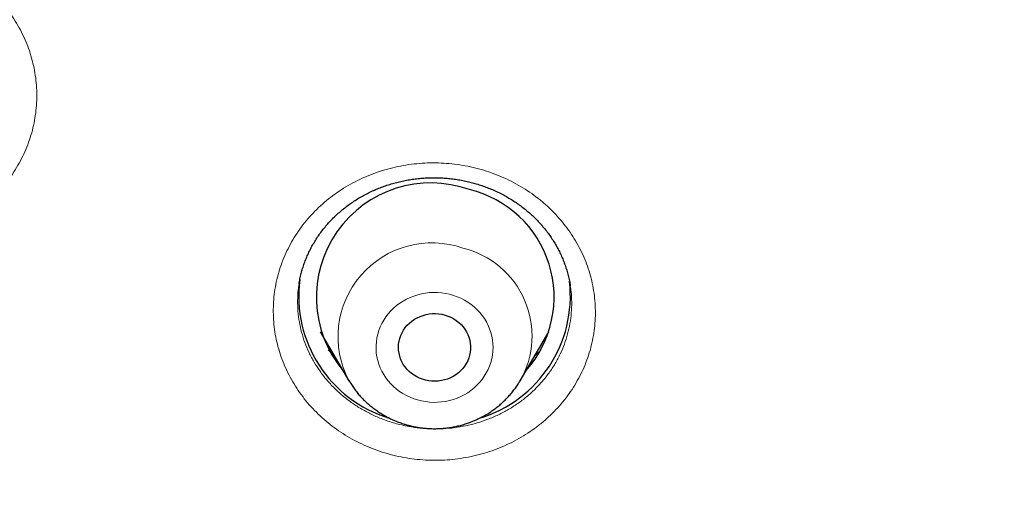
# Model space of a CAD drawing. Header units: millimetres. Extents: x 8 to 436, y 12 to 764.
# Tile 471 of 656: x 216 to 228, y 673 to 679. Entities that reach past the tile are written whole.
import ezdxf

# ---------------------------------------------------------------- set-up
doc = ezdxf.new("R2010")
doc.units = ezdxf.units.MM

msp = doc.modelspace()

# ---------------------------------------------------------------- linework, layer by layer
at = {"color": 7, "linetype": 'Continuous', "lineweight": 30}
for p, q in [((222.518, 675.594), (222.517, 675.598)), ((219.395, 675.022), (219.754, 674.412)), ((221.894, 674.412), (222.253, 675.022)), ((221.894, 674.412), (221.892, 674.409))]:
    msp.add_line(p, q, dxfattribs=at)
at = {"color": 252, "linetype": 'Continuous', "lineweight": 0}
msp.add_line((221.892, 674.409), (221.883, 674.394), dxfattribs=at)
at = {"color": 252, "linetype": 'Continuous', "lineweight": 0, "flags": 128}
msp.add_lwpolyline([(220.612, 674.171), (220.661, 674.159), (220.71, 674.15), (220.76, 674.144), (220.811, 674.141), (220.861, 674.142), (220.911, 674.146), (220.961, 674.153), (221.01, 674.164), (221.059, 674.178), (221.106, 674.194), (221.152, 674.214), (221.196, 674.237), (221.238, 674.262), (221.279, 674.291), (221.317, 674.321), (221.353, 674.355), (221.387, 674.39), (221.417, 674.427), (221.445, 674.467), (221.47, 674.508), (221.492, 674.551), (221.511, 674.595), (221.527, 674.64), (221.539, 674.686), (221.547, 674.732), (221.553, 674.78), (221.554, 674.827), (221.553, 674.874), (221.548, 674.921), (221.539, 674.968), (221.527, 675.014), (221.512, 675.059), (221.493, 675.103), (221.471, 675.146), (221.446, 675.187), (221.418, 675.227), (221.388, 675.264), (221.354, 675.3), (221.318, 675.333), (221.28, 675.364), (221.24, 675.392), (221.197, 675.418), (221.153, 675.441), (221.107, 675.46), (221.06, 675.477), (221.012, 675.491), (220.963, 675.502), (220.913, 675.509), (220.863, 675.513), (220.812, 675.514), (220.762, 675.512), (220.712, 675.506), (220.662, 675.497), (220.614, 675.485), (220.566, 675.47), (220.519, 675.451), (220.474, 675.43), (220.431, 675.406), (220.389, 675.379), (220.35, 675.35), (220.313, 675.318), (220.278, 675.283), (220.246, 675.247), (220.216, 675.208), (220.19, 675.168), (220.166, 675.126), (220.146, 675.083), (220.129, 675.038), (220.115, 674.993), (220.105, 674.946), (220.098, 674.899), (220.094, 674.852), (220.094, 674.805), (220.097, 674.757), (220.104, 674.711), (220.115, 674.664), (220.128, 674.619), (220.145, 674.574), (220.166, 674.531), (220.189, 674.489), (220.215, 674.448), (220.245, 674.41), (220.277, 674.373), (220.311, 674.339), (220.349, 674.307), (220.388, 674.277), (220.429, 674.25), (220.473, 674.226), (220.518, 674.205), (220.564, 674.186), (220.612, 674.171)], dxfattribs=at)
at = {"color": 7, "linetype": 'Continuous', "lineweight": 30, "flags": 128}
msp.add_lwpolyline([(220.955, 675.232), (220.992, 675.22), (221.028, 675.204), (221.063, 675.186), (221.096, 675.165), (221.126, 675.141), (221.155, 675.114), (221.18, 675.086), (221.203, 675.055), (221.223, 675.023), (221.24, 674.989), (221.254, 674.954), (221.264, 674.918), (221.27, 674.881), (221.274, 674.843), (221.273, 674.806), (221.27, 674.769), (221.262, 674.732), (221.252, 674.696), (221.238, 674.661), (221.22, 674.627), (221.2, 674.595), (221.177, 674.565), (221.15, 674.537), (221.122, 674.511), (221.091, 674.487), (221.058, 674.466), (221.023, 674.448), (220.986, 674.433), (220.949, 674.421), (220.91, 674.413), (220.871, 674.407), (220.831, 674.405), (220.791, 674.406), (220.752, 674.41), (220.713, 674.418), (220.674, 674.429), (220.638, 674.443), (220.602, 674.46), (220.568, 674.48), (220.537, 674.502), (220.507, 674.527), (220.48, 674.555), (220.456, 674.585), (220.434, 674.616), (220.416, 674.649), (220.401, 674.684), (220.389, 674.72), (220.381, 674.756), (220.376, 674.793), (220.374, 674.831), (220.376, 674.868), (220.382, 674.905), (220.391, 674.941), (220.403, 674.977), (220.419, 675.011), (220.438, 675.044), (220.459, 675.076), (220.484, 675.105), (220.512, 675.132), (220.541, 675.157), (220.574, 675.179), (220.608, 675.198), (220.643, 675.215), (220.68, 675.228), (220.719, 675.239), (220.758, 675.246), (220.797, 675.25), (220.837, 675.25), (220.877, 675.248), (220.916, 675.242), (220.955, 675.232)], dxfattribs=at)
at = {"color": 7, "linetype": 'Continuous', "lineweight": 30}
for centre, radius, start, end in [((220.777, 675.454), 1.429, 70.2785, 219.8162), ((220.935, 675.456), 1.382, 318.4238, 76.4058), ((220.72, 675.468), 1.592, 172.5165, 253.1007), ((220.924, 675.471), 1.596, 286.7775, 6.5929)]:
    msp.add_arc(centre, radius, start, end, dxfattribs=at)
at = {"color": 252, "linetype": 'Continuous', "lineweight": 0}
for centre, radius, start, end in [((220.793, 674.96), 1.174, 70.7931, 207.7904), ((220.91, 674.97), 1.131, 330.4337, 76.2523)]:
    msp.add_arc(centre, radius, start, end, dxfattribs=at)
at = {"color": 7, "linetype": 'Continuous', "lineweight": 30}
for points, knots in [([(228.82, 667.839), (227.618, 667.945), (225.213, 668.158), (221.655, 668.822), (218.163, 669.733), (214.788, 670.9), (211.549, 672.303), (208.463, 673.927), (205.522, 675.774), (202.745, 677.831), (200.147, 680.088), (197.747, 682.528), (195.557, 685.138), (193.592, 687.902), (191.863, 690.802), (190.383, 693.82), (189.158, 696.939), (188.198, 700.138), (187.508, 703.397), (187.093, 706.698), (186.954, 710.019), (187.093, 713.34), (187.508, 716.641), (188.198, 719.901), (189.158, 723.1), (190.383, 726.218), (191.863, 729.236), (193.592, 732.136), (195.557, 734.9), (197.747, 737.51), (200.147, 739.951), (202.745, 742.207), (205.522, 744.265), (208.463, 746.111), (211.549, 747.735), (214.762, 749.127), (218.08, 750.277), (221.484, 751.179), (224.953, 751.828), (228.466, 752.218), (232, 752.349), (235.534, 752.218), (239.047, 751.828), (242.516, 751.179), (245.92, 750.277), (249.238, 749.127), (252.451, 747.735), (255.537, 746.111), (258.478, 744.265), (261.255, 742.207), (263.853, 739.951), (266.253, 737.51), (268.443, 734.9), (270.408, 732.136), (272.137, 729.236), (273.617, 726.218), (274.842, 723.1), (275.802, 719.901), (276.492, 716.641), (276.907, 713.34), (277.046, 710.019), (276.907, 706.698), (276.492, 703.397), (275.802, 700.138), (274.842, 696.939), (273.617, 693.82), (272.137, 690.802), (270.408, 687.902), (268.443, 685.138), (266.253, 682.528), (263.853, 680.088), (261.255, 677.831), (258.478, 675.774), (255.537, 673.927), (252.451, 672.303), (249.212, 670.9), (245.837, 669.733), (242.345, 668.822), (238.787, 668.158), (236.382, 667.945), (235.18, 667.839)], [0, 0, 0, 0, 0.013106, 0.026212, 0.039318, 0.052424, 0.065212, 0.078, 0.090788, 0.103576, 0.116364, 0.129151, 0.141939, 0.154727, 0.167515, 0.180303, 0.193091, 0.205879, 0.218667, 0.231454, 0.244242, 0.25703, 0.269818, 0.282606, 0.295394, 0.308182, 0.32097, 0.333758, 0.346545, 0.359333, 0.372121, 0.384909, 0.397697, 0.410485, 0.423273, 0.436061, 0.448848, 0.461636, 0.474424, 0.487212, 0.5, 0.512788, 0.525576, 0.538364, 0.551152, 0.563939, 0.576727, 0.589515, 0.602303, 0.615091, 0.627879, 0.640667, 0.653455, 0.666242, 0.67903, 0.691818, 0.704606, 0.717394, 0.730182, 0.74297, 0.755758, 0.768546, 0.781333, 0.794121, 0.806909, 0.819697, 0.832485, 0.845273, 0.858061, 0.870849, 0.883636, 0.896424, 0.909212, 0.922, 0.934788, 0.947576, 0.960682, 0.973788, 0.986894, 1, 1, 1, 1]), ([(219.132, 675.616), (219.133, 675.623), (219.137, 675.652), (219.147, 675.702), (219.163, 675.767), (219.182, 675.83), (219.203, 675.893), (219.228, 675.955), (219.255, 676.016), (219.285, 676.077), (219.319, 676.136), (219.355, 676.194), (219.393, 676.25), (219.435, 676.305), (219.478, 676.358), (219.524, 676.408), (219.572, 676.457), (219.622, 676.504), (219.675, 676.549), (219.73, 676.593), (219.787, 676.634), (219.846, 676.673), (219.907, 676.71), (219.969, 676.744), (220.032, 676.775), (220.097, 676.804), (220.163, 676.83), (220.23, 676.854), (220.299, 676.876), (220.369, 676.894), (220.439, 676.91), (220.511, 676.924), (220.582, 676.934), (220.654, 676.942), (220.726, 676.946), (220.799, 676.948), (220.871, 676.948), (220.944, 676.944), (221.016, 676.938), (221.088, 676.929), (221.159, 676.917), (221.23, 676.902), (221.286, 676.888), (221.319, 676.879), (221.328, 676.876)], [0, 0, 0, 0, 0.007463, 0.032519, 0.057505, 0.082387, 0.107152, 0.131855, 0.156635, 0.181535, 0.206505, 0.23149, 0.256421, 0.281242, 0.305899, 0.330388, 0.354787, 0.379274, 0.403894, 0.428597, 0.453333, 0.478038, 0.502651, 0.527123, 0.551427, 0.575639, 0.599972, 0.624394, 0.648877, 0.673391, 0.697901, 0.72237, 0.746768, 0.771068, 0.795311, 0.819645, 0.843984, 0.868307, 0.892627, 0.916957, 0.94131, 0.965697, 0.990136, 1, 1, 1, 1]), ([(221.328, 676.876), (221.34, 676.873), (221.374, 676.863), (221.431, 676.844), (221.498, 676.819), (221.564, 676.792), (221.629, 676.762), (221.692, 676.729), (221.753, 676.694), (221.813, 676.657), (221.872, 676.617), (221.928, 676.575), (221.982, 676.532), (222.034, 676.486), (222.084, 676.438), (222.132, 676.388), (222.178, 676.336), (222.222, 676.283), (222.262, 676.228), (222.3, 676.171), (222.336, 676.114), (222.368, 676.055), (222.398, 675.995), (222.425, 675.933), (222.449, 675.871), (222.471, 675.807), (222.489, 675.742), (222.505, 675.677), (222.515, 675.628), (222.518, 675.6), (222.519, 675.594)], [0, 0, 0, 0, 0.018369, 0.055418, 0.092398, 0.129364, 0.16634, 0.203343, 0.240392, 0.277509, 0.314713, 0.35201, 0.388954, 0.426063, 0.463344, 0.500755, 0.538252, 0.575787, 0.613307, 0.650757, 0.688095, 0.725321, 0.762581, 0.800263, 0.838153, 0.876172, 0.91424, 0.952256, 0.99013, 1, 1, 1, 1]), ([(219.567, 674.73), (219.55, 674.745), (219.526, 674.767), (219.504, 674.789), (219.497, 674.796)], [0, 0, 0, 0, 0.703165, 1, 1, 1, 1]), ([(222.15, 674.792), (222.133, 674.776), (222.11, 674.753), (222.085, 674.731), (222.078, 674.725)], [0, 0, 0, 0, 0.719221, 1, 1, 1, 1]), ([(219.754, 674.413), (219.759, 674.404), (219.774, 674.379), (219.802, 674.337), (219.838, 674.288), (219.876, 674.241), (219.917, 674.196), (219.96, 674.153), (220.005, 674.112), (220.052, 674.074), (220.102, 674.037), (220.153, 674.004), (220.206, 673.972), (220.26, 673.943), (220.316, 673.917), (220.374, 673.894), (220.427, 673.875), (220.461, 673.865), (220.475, 673.861)], [0, 0, 0, 0, 0.031401, 0.096718, 0.162101, 0.227554, 0.293079, 0.358679, 0.424353, 0.490102, 0.555925, 0.621821, 0.687788, 0.753822, 0.81992, 0.886079, 0.952294, 1, 1, 1, 1]), ([(220.475, 673.861), (220.488, 673.857), (220.521, 673.848), (220.575, 673.836), (220.637, 673.826), (220.698, 673.818), (220.761, 673.813), (220.823, 673.812), (220.885, 673.813), (220.947, 673.818), (221.009, 673.825), (221.071, 673.836), (221.132, 673.849), (221.192, 673.866), (221.251, 673.885), (221.309, 673.908), (221.365, 673.933), (221.421, 673.961), (221.475, 673.991), (221.527, 674.024), (221.577, 674.06), (221.626, 674.098), (221.672, 674.138), (221.716, 674.18), (221.758, 674.225), (221.797, 674.272), (221.834, 674.32), (221.866, 674.366), (221.884, 674.396), (221.892, 674.409)], [0, 0, 0, 0, 0.025182, 0.063082, 0.100998, 0.138934, 0.176887, 0.214853, 0.252829, 0.290813, 0.328799, 0.366784, 0.404765, 0.442738, 0.4807, 0.518647, 0.556576, 0.594484, 0.632366, 0.670219, 0.708041, 0.745828, 0.783578, 0.821289, 0.858957, 0.896583, 0.934164, 0.9717, 1, 1, 1, 1])]:
    msp.add_open_spline(points, degree=3, knots=knots, dxfattribs=at)
at = {"color": 252, "linetype": 'Continuous', "lineweight": 0}
for points, knots in [([(214.795, 679.623), (214.795, 679.623), (214.836, 679.603), (214.914, 679.56), (215.027, 679.489), (215.134, 679.411), (215.235, 679.327), (215.33, 679.237), (215.418, 679.141), (215.499, 679.04), (215.573, 678.933), (215.639, 678.823), (215.696, 678.709), (215.746, 678.592), (215.786, 678.472), (215.818, 678.35), (215.841, 678.226), (215.855, 678.101), (215.859, 677.976), (215.855, 677.85), (215.841, 677.725), (215.818, 677.601), (215.787, 677.48), (215.746, 677.36), (215.697, 677.243), (215.639, 677.13), (215.574, 677.02), (215.5, 676.915), (215.419, 676.815), (215.33, 676.721), (215.235, 676.631), (215.134, 676.548), (215.026, 676.472), (214.914, 676.403), (214.796, 676.341), (214.674, 676.286), (214.548, 676.239), (214.419, 676.201), (214.288, 676.17), (214.154, 676.148), (214.019, 676.134), (213.884, 676.128), (213.748, 676.131), (213.613, 676.143), (213.478, 676.163), (213.346, 676.191), (213.215, 676.227), (213.086, 676.272), (212.959, 676.326), (212.835, 676.388), (212.717, 676.458), (212.606, 676.534), (212.503, 676.615), (212.405, 676.703), (212.313, 676.796), (212.229, 676.895), (212.152, 676.999), (212.083, 677.108), (212.022, 677.22), (211.969, 677.336), (211.924, 677.455), (211.889, 677.576), (211.862, 677.699), (211.844, 677.824), (211.835, 677.949), (211.836, 678.075), (211.845, 678.2), (211.864, 678.324), (211.892, 678.447), (211.929, 678.568), (211.974, 678.686), (212.028, 678.8), (212.09, 678.912), (212.16, 679.019), (212.238, 679.121), (212.323, 679.219), (212.416, 679.31), (212.515, 679.396), (212.62, 679.475), (212.73, 679.547), (212.845, 679.613), (212.965, 679.671), (213.09, 679.721), (213.217, 679.763), (213.348, 679.798), (213.48, 679.824), (213.615, 679.841), (213.75, 679.85), (213.886, 679.851), (214.022, 679.843), (214.156, 679.827), (214.289, 679.803), (214.42, 679.77), (214.549, 679.729), (214.674, 679.681), (214.755, 679.643), (214.795, 679.623)], [0, 0, 0, 0, 0.0001435, 0.0108405, 0.0215741, 0.0323201, 0.0430538, 0.0537508, 0.0644476, 0.0751809, 0.0859266, 0.09666, 0.1073568, 0.118061, 0.1288017, 0.1395548, 0.1502955, 0.1609998, 0.1717159, 0.1824684, 0.1932334, 0.203986, 0.2147021, 0.2254293, 0.236193, 0.2469692, 0.257733, 0.2684601, 0.2791928, 0.2899621, 0.3007439, 0.3115132, 0.3222458, 0.3329759, 0.3437428, 0.3545221, 0.3652889, 0.3760189, 0.3867396, 0.397497, 0.4082667, 0.4190241, 0.4297447, 0.4404531, 0.4511982, 0.4619556, 0.4727007, 0.4834091, 0.4945485, 0.5057016, 0.5168411, 0.5275417, 0.5382789, 0.5490285, 0.5597658, 0.5704664, 0.5811668, 0.5919036, 0.6026528, 0.6133897, 0.6240901, 0.6347978, 0.6455419, 0.6562985, 0.6670426, 0.6777503, 0.6884702, 0.6992266, 0.7099954, 0.7207519, 0.7314717, 0.7422014, 0.7529677, 0.7637464, 0.7745127, 0.7852423, 0.7959751, 0.8067445, 0.8175264, 0.8282958, 0.8390285, 0.8497563, 0.8605208, 0.8712977, 0.8820621, 0.8927898, 0.9035067, 0.9142603, 0.9250263, 0.9357798, 0.9464966, 0.957173, 0.9678858, 0.9786109, 0.9893236, 1, 1, 1, 1]), ([(221.405, 677.05), (221.406, 677.05), (221.449, 677.038), (221.535, 677.01), (221.661, 676.961), (221.782, 676.904), (221.899, 676.84), (222.011, 676.769), (222.117, 676.691), (222.218, 676.607), (222.313, 676.516), (222.4, 676.42), (222.481, 676.319), (222.553, 676.214), (222.618, 676.103), (222.675, 675.989), (222.724, 675.872), (222.764, 675.752), (222.795, 675.63), (222.817, 675.506), (222.83, 675.381), (222.834, 675.255), (222.829, 675.13), (222.814, 675.006), (222.79, 674.882), (222.758, 674.76), (222.716, 674.641), (222.667, 674.524), (222.608, 674.412), (222.542, 674.302), (222.467, 674.198), (222.385, 674.098), (222.296, 674.003), (222.201, 673.915), (222.098, 673.832), (221.99, 673.756), (221.877, 673.687), (221.759, 673.626), (221.637, 673.572), (221.511, 673.525), (221.382, 673.487), (221.25, 673.457), (221.116, 673.435), (220.982, 673.421), (220.846, 673.416), (220.71, 673.419), (220.575, 673.431), (220.439, 673.452), (220.303, 673.481), (220.169, 673.519), (220.039, 673.566), (219.914, 673.62), (219.795, 673.681), (219.681, 673.749), (219.571, 673.824), (219.468, 673.906), (219.371, 673.993), (219.28, 674.087), (219.197, 674.186), (219.12, 674.29), (219.052, 674.398), (218.991, 674.511), (218.939, 674.627), (218.895, 674.746), (218.86, 674.867), (218.834, 674.99), (218.817, 675.114), (218.81, 675.24), (218.811, 675.365), (218.821, 675.49), (218.841, 675.614), (218.869, 675.737), (218.907, 675.857), (218.953, 675.975), (219.008, 676.09), (219.071, 676.201), (219.142, 676.307), (219.22, 676.409), (219.307, 676.506), (219.399, 676.598), (219.499, 676.683), (219.604, 676.762), (219.715, 676.834), (219.831, 676.899), (219.952, 676.956), (220.076, 677.006), (220.204, 677.048), (220.334, 677.082), (220.467, 677.107), (220.602, 677.125), (220.737, 677.133), (220.872, 677.134), (221.008, 677.126), (221.142, 677.109), (221.275, 677.085), (221.362, 677.062), (221.405, 677.05)], [0, 0, 0, 0, 0.000143, 0.010841, 0.021574, 0.03232, 0.043054, 0.053751, 0.064448, 0.075181, 0.085927, 0.09666, 0.107357, 0.118061, 0.128802, 0.139555, 0.150296, 0.161, 0.171716, 0.182468, 0.193233, 0.203986, 0.214702, 0.225429, 0.236193, 0.246969, 0.257733, 0.26846, 0.279193, 0.289962, 0.300744, 0.311513, 0.322246, 0.332976, 0.343743, 0.354522, 0.365289, 0.376019, 0.38674, 0.397497, 0.408267, 0.419024, 0.429745, 0.440453, 0.451198, 0.461956, 0.472701, 0.483409, 0.494548, 0.505702, 0.516841, 0.527542, 0.538279, 0.549029, 0.559766, 0.570466, 0.581167, 0.591904, 0.602653, 0.61339, 0.62409, 0.634798, 0.645542, 0.656298, 0.667043, 0.67775, 0.68847, 0.699227, 0.709995, 0.720752, 0.731472, 0.742201, 0.752968, 0.763746, 0.774513, 0.785242, 0.795975, 0.806745, 0.817526, 0.828296, 0.839029, 0.849756, 0.860521, 0.871298, 0.882062, 0.89279, 0.903507, 0.91426, 0.925026, 0.93578, 0.946497, 0.957173, 0.967886, 0.978611, 0.989324, 1, 1, 1, 1]), ([(219.133, 675.616), (219.129, 675.592), (219.118, 675.525), (219.113, 675.412), (219.117, 675.278), (219.134, 675.146), (219.163, 675.015), (219.203, 674.888), (219.256, 674.763), (219.319, 674.644), (219.393, 674.529), (219.476, 674.421), (219.57, 674.319), (219.673, 674.225), (219.784, 674.139), (219.901, 674.063), (220.026, 673.995), (220.141, 673.944), (220.242, 673.907), (220.327, 673.88), (220.414, 673.858), (220.519, 673.836), (220.643, 673.818), (220.786, 673.808), (220.931, 673.81), (221.075, 673.823), (221.216, 673.847), (221.355, 673.882), (221.491, 673.928), (221.622, 673.984), (221.747, 674.05), (221.864, 674.125), (221.976, 674.21), (222.079, 674.303), (222.173, 674.404), (222.257, 674.511), (222.331, 674.625), (222.395, 674.745), (222.447, 674.869), (222.488, 674.996), (222.517, 675.127), (222.534, 675.259), (222.538, 675.392), (222.533, 675.503), (222.522, 675.571), (222.518, 675.594)], [0, 0, 0, 0, 0.013506, 0.038163, 0.06282, 0.087924, 0.112116, 0.136739, 0.161362, 0.186432, 0.210601, 0.235201, 0.259801, 0.284848, 0.309013, 0.333609, 0.358206, 0.38325, 0.398503, 0.413757, 0.42918, 0.444604, 0.468785, 0.493399, 0.518014, 0.543077, 0.56729, 0.591937, 0.616584, 0.641681, 0.665921, 0.690596, 0.715271, 0.740395, 0.764648, 0.78907, 0.814022, 0.839158, 0.863403, 0.888082, 0.91276, 0.937887, 0.96211, 0.986765, 1, 1, 1, 1]), ([(219.566, 674.732), (219.554, 674.742), (219.529, 674.763), (219.507, 674.786), (219.496, 674.798)], [0, 0, 0, 0, 0.491902, 1, 1, 1, 1]), ([(222.151, 674.795), (222.141, 674.784), (222.118, 674.759), (222.092, 674.738), (222.079, 674.726)], [0, 0, 0, 0, 0.463553, 1, 1, 1, 1])]:
    msp.add_open_spline(points, degree=3, knots=knots, dxfattribs=at)

doc.saveas('drawing.dxf')
